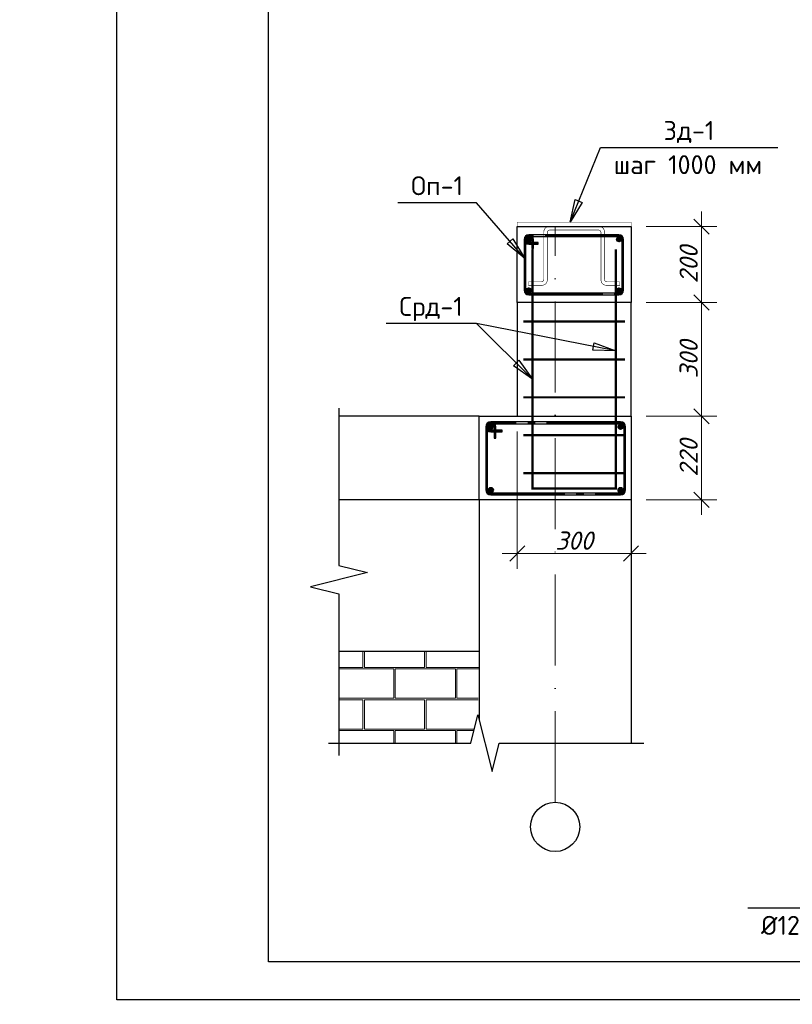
# Model space of a CAD drawing. Header units: millimetres. Extents: x 363306 to 7757304, y 1022887 to 1207196.
# Tile 291 of 656: x 1324425 to 1334611, y 1058919 to 1071896. Entities that reach past the tile are written whole.
import ezdxf

# ---------------------------------------------------------------- set-up
doc = ezdxf.new("R2010")
doc.units = ezdxf.units.MM
doc.linetypes.add('ACAD_ISO10W100', pattern=[18, 12, -3, 0, -3])
doc.linetypes.add('AM_DIN_G_W050', pattern=[13.75, 9.75, -1.5, 1, -1.5])
for name, color, linetype, lineweight in [('.', 7, 'Continuous', 15), ('_Армирования', 172, 'Continuous', 30), ('PLAN', 250, 'Continuous', 25)]:
    doc.layers.add(name, color=color, linetype=linetype, lineweight=lineweight)
for name, color, linetype in [('0 @ 100', 7, 'Continuous'), ('108', 7, 'Continuous'), ('_ось', 130, 'Continuous'), ('O3SAD', 1, 'Continuous')]:
    doc.layers.add(name, color=color, linetype=linetype)
doc.styles.add('Arial', font='arial.ttf')
doc.styles.add('iso', font='isocpeur.TTF')
doc.styles.get("Standard").update_dxf_attribs({"font": 'isocpeui.ttf'})
doc.styles.add('WMF-Times New Roman0', font='times.ttf')
doc.styles.add('ГОСТ 2.304', font='isocpeui.ttf')
doc.dimstyles.new('Санжар', dxfattribs={"dimtxt": 240, "dimasz": 200, "dimexe": 200, "dimexo": 200, "dimgap": 50, "dimtad": 1, "dimdec": 0, "dimtxsty": 'Standard', "dimblk": 'OBLIQUE', "dimcen": 2.5, "dimdle": 200, "dimclrd": 152, "dimclre": 152, "dimclrt": 152, "dimadec": 0, "dimazin": 0, "dimtfac": 1, "dimtdec": 0, "dimtmove": 0, "dimatfit": 3, "dimldrblk": 'OBLIQUE', "dimfxl": 0, "dimlwd": 0, "dimlwe": 0, "dimarcsym": 0})
pattern_1 = [(45, (286346.05, -713140.8396), (-5.390398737, 5.390398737), [])]

# ---------------------------------------------------------------- blocks, each defined once
blk = doc.blocks.new('ШТ')
at = {"insert": (193141, 709234, 0), "char_height": 240, "width": 5957.74, "attachment_point": 1, "style": 'WMF-Times New Roman0'}
blk.add_mtext('\\pi563.17678,t3443.17678;{\\fTimes New Roman|b1|i0|c204|p18;\\C1;"PARVIZ  PROEKT  SERVIS"\\P\\pi2460.72013,tz;\\C0;MCHJ\\P\\pi1851.00915;Samarqand sh.\\C256; }', dxfattribs=at)
blk = doc.blocks.new('_Oblique')
at = {"color": 0, "linetype": 'ByBlock', "lineweight": -2}
blk.add_line((-0.5, -0.5), (0.5, 0.5), dxfattribs=at)
blk = doc.blocks.new('*D1235')
at = {"lineweight": 0, "transparency": 16777216}
for p, q in [((1333414, 1065369), (1333414, 1066869)), ((1332685, 1066669), (1333614, 1066669)), ((1332685, 1065569), (1333614, 1065569))]:
    blk.add_line(p, q, dxfattribs=at)
at = {"layer": 'Defpoints', "color": 0, "lineweight": 25, "transparency": 16777216}
for p in [(1332485, 1066669), (1333414, 1066669), (1332485, 1065569)]:
    blk.add_point(p, dxfattribs=at)
at = {"lineweight": 0, "transparency": 16777216, "xscale": 200, "yscale": 200, "zscale": 200}
for p, rotation in [((1333414, 1066669), 90), ((1333414, 1065569), 270)]:
    blk.add_blockref('_Oblique', p, dxfattribs=dict(at, rotation=rotation))
at = {"lineweight": 30, "transparency": 16777216, "insert": (1333244, 1066119), "char_height": 240, "attachment_point": 5, "rotation": 90, "bg_fill": 3, "box_fill_scale": 1.1, "bg_fill_color": 256, "bg_fill_true_color": 13158600, "bg_fill_transparency": 0}
blk.add_mtext('220', dxfattribs=at)
blk = doc.blocks.new('*D1236')
at = {"lineweight": 0, "transparency": 16777216}
for p, q in [((1333414, 1066469), (1333414, 1068369)), ((1332685, 1068169), (1333614, 1068169)), ((1332685, 1066669), (1333614, 1066669))]:
    blk.add_line(p, q, dxfattribs=at)
at = {"layer": 'Defpoints', "color": 0, "lineweight": 25, "transparency": 16777216}
for p in [(1332485, 1068169), (1333414, 1068169), (1332485, 1066669)]:
    blk.add_point(p, dxfattribs=at)
at = {"lineweight": 0, "transparency": 16777216, "xscale": 200, "yscale": 200, "zscale": 200}
for p, rotation in [((1333414, 1068169), 90), ((1333414, 1066669), 270)]:
    blk.add_blockref('_Oblique', p, dxfattribs=dict(at, rotation=rotation))
at = {"lineweight": 30, "transparency": 16777216, "insert": (1333244, 1067419), "char_height": 240, "attachment_point": 5, "rotation": 90, "bg_fill": 3, "box_fill_scale": 1.1, "bg_fill_color": 256, "bg_fill_true_color": 13158600, "bg_fill_transparency": 0}
blk.add_mtext('300', dxfattribs=at)
blk = doc.blocks.new('*D1237')
at = {"lineweight": 0, "transparency": 16777216}
for p, q in [((1333414, 1067969), (1333414, 1069369)), ((1332685, 1069169), (1333614, 1069169)), ((1332685, 1068169), (1333614, 1068169))]:
    blk.add_line(p, q, dxfattribs=at)
at = {"layer": 'Defpoints', "color": 0, "lineweight": 25, "transparency": 16777216}
for p in [(1332485, 1069169), (1333414, 1069169), (1332485, 1068169)]:
    blk.add_point(p, dxfattribs=at)
at = {"lineweight": 0, "transparency": 16777216, "xscale": 200, "yscale": 200, "zscale": 200}
for p, rotation in [((1333414, 1069169), 90), ((1333414, 1068169), 270)]:
    blk.add_blockref('_Oblique', p, dxfattribs=dict(at, rotation=rotation))
at = {"lineweight": 30, "transparency": 16777216, "insert": (1333244, 1068669), "char_height": 240, "attachment_point": 5, "rotation": 90, "bg_fill": 3, "box_fill_scale": 1.1, "bg_fill_color": 256, "bg_fill_true_color": 13158600, "bg_fill_transparency": 0}
blk.add_mtext('200', dxfattribs=at)
blk = doc.blocks.new('*D1188')
at = {"lineweight": 0, "transparency": 16777216}
for p, q in [((1330985, 1066469), (1330985, 1064661)), ((1332485, 1066469), (1332485, 1064661)), ((1330785, 1064861), (1332685, 1064861))]:
    blk.add_line(p, q, dxfattribs=at)
at = {"layer": 'Defpoints', "color": 0, "lineweight": 25, "transparency": 16777216}
for p in [(1330985, 1066669), (1332485, 1066669), (1332485, 1064861)]:
    blk.add_point(p, dxfattribs=at)
at = {"lineweight": 0, "transparency": 16777216, "xscale": 200, "yscale": 200, "zscale": 200, "rotation": 180}
blk.add_blockref('_Oblique', (1330985, 1064861), dxfattribs=at)
at = {"lineweight": 0, "transparency": 16777216, "xscale": 200, "yscale": 200, "zscale": 200}
blk.add_blockref('_Oblique', (1332485, 1064861), dxfattribs=at)
at = {"lineweight": 30, "transparency": 16777216, "insert": (1331735, 1065031), "char_height": 240, "attachment_point": 5, "bg_fill": 3, "box_fill_scale": 1.1, "bg_fill_color": 256, "bg_fill_true_color": 13158600, "bg_fill_transparency": 0}
blk.add_mtext('300', dxfattribs=at)

msp = doc.modelspace()

# ---------------------------------------------------------------- hatches: boundary and pattern name
at = {"layer": '.', "lineweight": 0, "true_color": 0xcd6928, "transparency": 33554687}
h = msp.add_hatch(dxfattribs=at)
h.set_pattern_fill('AR-B816C', color=32, scale=2)
h.set_pattern_definition([(0, (301183.93, -724007.7), (406.4, 406.4), [793.75, -19.05]), (0, (300777.53, -723988.67), (406.4, 406.4), [793.75, -19.05]), (90, (301183.93, -724007.7), (-406.4, 406.4), [-425.45, 387.35]), (90, (301164.88, -724007.7), (-406.4, 406.4), [-425.45, 387.35])])
h.paths.add_polyline_path([(1328634.245, 1063568.897), (1328634.245, 1062361.302), (1329795.803, 1062361.302), (1329928.26, 1062361.302), (1330077.053, 1062361.302), (1330371.992, 1062361.302), (1330465.742, 1062736.302), (1330484.74, 1063568.897)])
at = {"lineweight": 20, "ltscale": 100}
h = msp.add_hatch(dxfattribs=at)
h.set_pattern_fill('ANSI31', color=1, scale=2.401, style=0)
h.set_pattern_definition(pattern_1)
h.paths.add_polyline_path([(1331105.36, 1069000.755, 1), (1331167.949, 1069000.755, 1)])
h = msp.add_hatch(dxfattribs=at)
h.set_pattern_fill('ANSI31', color=1, scale=2.401, style=0)
h.set_pattern_definition(pattern_1)
h.paths.add_polyline_path([(1332294.494, 1069000.755, 1), (1332357.083, 1069000.755, 1)])
h = msp.add_hatch(dxfattribs=at)
h.set_pattern_fill('ANSI31', color=1, scale=2.401, style=0)
h.set_pattern_definition(pattern_1)
h.paths.add_polyline_path([(1331105.36, 1068329.962, 1), (1331167.949, 1068329.962, 1)])
h = msp.add_hatch(dxfattribs=at)
h.set_pattern_fill('ANSI31', color=1, scale=2.401, style=0)
h.set_pattern_definition(pattern_1)
h.paths.add_polyline_path([(1332294.494, 1068329.962, 1), (1332357.083, 1068329.962, 1)])
at = {"lineweight": 20, "ltscale": 100, "true_color": 0x636466}
h = msp.add_hatch(dxfattribs=at)
h.set_pattern_fill('ANSI31', color=251, scale=2.394998, style=0)
h.set_pattern_definition([(45, (-12853274.176, -6480742.895), (-5.37692274, 5.37692274), [])])
h.paths.add_polyline_path([(1330602.909, 1066530.186, 1), (1330669.968, 1066530.186, 1)])
h = msp.add_hatch(dxfattribs=at)
h.set_pattern_fill('ANSI31', color=251, scale=2.394998, style=0)
h.set_pattern_definition([(45, (-12851563.464, -6480742.895), (-5.37692274, 5.37692274), [])])
h.paths.add_polyline_path([(1332313.621, 1066530.186, 1), (1332380.681, 1066530.186, 1)])
h = msp.add_hatch(dxfattribs=at)
h.set_pattern_fill('ANSI31', color=251, scale=2.394998, style=0)
h.set_pattern_definition([(45, (-12853274.176, -6481573.812), (-5.37692274, 5.37692274), [])])
h.paths.add_polyline_path([(1330602.909, 1065699.269, 1), (1330669.968, 1065699.269, 1)])
h = msp.add_hatch(dxfattribs=at)
h.set_pattern_fill('ANSI31', color=251, scale=2.394998, style=0)
h.set_pattern_definition([(45, (-12851563.464, -6481573.812), (-5.37692274, 5.37692274), [])])
h.paths.add_polyline_path([(1332313.621, 1065699.269, 1), (1332380.681, 1065699.269, 1)])

# ---------------------------------------------------------------- linework, layer by layer
at = {"lineweight": 25, "ltscale": 100}
for p, q in [((1331681.51, 1069228.897), (1331748.582, 1069526.049)), ((1331841.671, 1069488.023), (1331681.51, 1069228.897)), ((1331748.582, 1069526.049), (1331841.671, 1069488.023)), ((1330850.964, 1068943.721), (1330926.74, 1069009.823)), ((1331086.359, 1068750.363), (1330850.964, 1068943.721)), ((1330926.74, 1069009.823), (1331086.359, 1068750.363)), ((1331980.238, 1067538.75), (1331999.678, 1067637.409)), ((1331999.678, 1067637.409), (1332284.74, 1067529.993)), ((1332284.74, 1067529.993), (1331980.238, 1067538.75)), ((1330936.154, 1067335.498), (1331007.023, 1067406.836)), ((1331007.023, 1067406.836), (1331184.74, 1067159.42)), ((1331184.74, 1067159.42), (1330936.154, 1067335.498))]:
    msp.add_line(p, q, dxfattribs=at)
at = {"color": 1, "linetype": 'ACAD_ISO10W100', "lineweight": 9, "ltscale": 100}
msp.add_line((1331484.74, 1061582.707), (1331484.74, 1069168.897), dxfattribs=at)
at = {"color": 18, "lineweight": 30, "true_color": 0x000000}
for p, q in [((1330984.74, 1068168.897), (1330984.74, 1066668.897)), ((1332484.74, 1066668.897), (1332484.74, 1068168.897)), ((1330484.74, 1066668.897), (1328634.245, 1066668.897)), ((1330484.74, 1065568.897), (1328634.245, 1065568.897)), ((1330484.74, 1065568.897), (1330484.74, 1062660.313)), ((1332484.74, 1065568.897), (1332484.74, 1062361.302)), ((1330484.74, 1063568.897), (1328634.245, 1063568.897))]:
    msp.add_line(p, q, dxfattribs=at)
at = {"lineweight": 30}
msp.add_lwpolyline([(1327706.348, 1088178.072), (1367206.348, 1088178.072), (1367206.348, 1059478.072), (1327706.348, 1059478.072)], close=True, dxfattribs=at)
at = {"lineweight": 25, "ltscale": 100}
for points in [[(1331681.51, 1069228.897), (1332082.601, 1070210.79)], [(1332082.601, 1070210.79), (1334418.585, 1070210.79)], [(1330447.236, 1069483.01), (1329411.062, 1069483.01)], [(1331086.359, 1068750.363), (1330447.236, 1069483.01)], [(1330447.236, 1067892.066), (1329255.57, 1067892.066)], [(1332284.74, 1067529.993), (1330447.236, 1067892.066)], [(1331184.74, 1067159.42), (1330447.236, 1067892.066)]]:
    msp.add_lwpolyline(points, dxfattribs=at)
at = {"color": 18, "lineweight": 30, "true_color": 0x000000}
for points in [[(1330984.74, 1069168.897), (1332484.74, 1069168.897), (1332484.74, 1068168.897), (1330984.74, 1068168.897)], [(1330484.74, 1066668.897), (1332484.74, 1066668.897), (1332484.74, 1065568.897), (1330484.74, 1065568.897)]]:
    msp.add_lwpolyline(points, close=True, dxfattribs=at)
at = {"color": 219, "lineweight": 0, "true_color": 0x642165, "const_width": 30}
msp.add_lwpolyline([(1331184.74, 1068868.897), (1331184.74, 1065718.897), (1332284.74, 1065718.897), (1332284.74, 1068868.897)], dxfattribs=at)
at = {"color": 116, "lineweight": 0, "true_color": 0x136734, "const_width": 30, "elevation": 30}
for points in [[(1331064.74, 1067918.897), (1332404.74, 1067918.897)], [(1331064.74, 1067418.897), (1332404.74, 1067418.897)], [(1331064.74, 1066918.897), (1332404.74, 1066918.897)], [(1331064.74, 1066418.897), (1332404.74, 1066418.897)], [(1331064.74, 1065918.897), (1332404.74, 1065918.897)]]:
    msp.add_lwpolyline(points, dxfattribs=at)
at = {"linetype": 'Continuous', "ltscale": 75}
for points in [[(1328634.245, 1066777.24), (1328634.245, 1064702.6)], [(1328634.245, 1064702.6), (1329009.245, 1064608.85)], [(1329009.245, 1064608.85), (1328259.245, 1064421.35)], [(1328259.245, 1064421.35), (1328634.245, 1064327.6)], [(1328634.245, 1064327.6), (1328634.245, 1062200.592)], [(1330371.992, 1062361.302), (1330465.742, 1062736.302)], [(1330465.742, 1062736.302), (1330653.242, 1061986.302)], [(1328497.665, 1062361.302), (1330371.992, 1062361.302)], [(1330653.242, 1061986.302), (1330746.992, 1062361.302)], [(1330746.992, 1062361.302), (1332653.777, 1062361.302)]]:
    msp.add_lwpolyline(points, dxfattribs=at)
at = {"layer": '108', "color": 5, "lineweight": 0, "const_width": 7.5}
msp.add_lwpolyline([(1332336.615, 1068441.397), (1332336.615, 1068396.397), (1332156.615, 1068396.397, -0.414213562), (1332089.115, 1068463.897), (1332089.115, 1069087.897, 0.414213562), (1332053.115, 1069123.897), (1331416.365, 1069123.897, 0.414213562), (1331380.365, 1069087.897), (1331380.365, 1068463.897, -0.414213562), (1331312.865, 1068396.397), (1331132.865, 1068396.397), (1331132.865, 1068441.397), (1331299.365, 1068441.397, 0.414213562), (1331335.365, 1068477.397), (1331335.365, 1069101.397, -0.414213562), (1331402.865, 1069168.897), (1332066.615, 1069168.897, -0.414213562), (1332134.115, 1069101.397), (1332134.115, 1068477.397, 0.414213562), (1332170.115, 1068441.397), (1332336.615, 1068441.397), (1332336.615, 1068441.397)], format="xyb", dxfattribs=at)
at = {"layer": '108', "lineweight": 25, "ltscale": 100}
msp.add_lwpolyline([(1335712.811, 1060184.822), (1334023.796, 1060184.822)], dxfattribs=at)
at = {"layer": '_Армирования', "color": 244, "ltscale": 100, "true_color": 0x991b1e}
msp.add_lwpolyline([(1331258.838, 1068961.637), (1331136.654, 1068961.637, -1), (1331136.654, 1069039.873), (1332325.788, 1069039.873, -0.414213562), (1332364.907, 1069000.755), (1332364.907, 1068329.962, -0.414213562), (1332325.788, 1068290.844), (1331136.654, 1068290.844, -0.414213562), (1331097.536, 1068329.962), (1331097.536, 1069000.755, -1.000009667), (1331175.773, 1069000.754), (1331175.773, 1068882.729), (1331198.126, 1068882.729), (1331198.126, 1069000.755, 1), (1331075.183, 1069000.755), (1331075.183, 1068329.962, 0.414213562), (1331136.654, 1068268.49), (1332325.788, 1068268.49, 0.414213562), (1332387.26, 1068329.962), (1332387.26, 1069000.755, 0.414213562), (1332325.788, 1069062.227), (1331136.654, 1069062.226, 1), (1331136.654, 1068939.283), (1331258.838, 1068939.283)], format="xyb", close=True, dxfattribs=at)
at = {"layer": '_Армирования', "color": 251, "ltscale": 100, "true_color": 0x636466}
for points in [[(1331136.787, 1069049.932), (1331136.654, 1069049.932)], [(1330636.58, 1066582.876), (1330636.438, 1066582.876)]]:
    msp.add_lwpolyline(points, dxfattribs=at)
msp.add_lwpolyline([(1330786.126, 1066488.274), (1330636.438, 1066488.274, -1), (1330636.438, 1066572.098), (1332347.151, 1066572.099, -0.414213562), (1332389.063, 1066530.186), (1332389.063, 1065699.269, -0.414213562), (1332347.151, 1065657.356), (1330636.438, 1065657.356, -0.414213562), (1330594.526, 1065699.269), (1330594.526, 1066530.186, -1.000009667), (1330678.351, 1066530.184), (1330678.351, 1066380.499), (1330702.301, 1066380.499), (1330702.301, 1066530.186, 1), (1330570.576, 1066530.186), (1330570.576, 1065699.269, 0.414213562), (1330636.438, 1065633.406), (1332347.151, 1065633.406, 0.414213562), (1332413.013, 1065699.269), (1332413.013, 1066530.186, 0.414213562), (1332347.151, 1066596.049), (1330636.438, 1066596.048, 1), (1330636.438, 1066464.324), (1330786.126, 1066464.324)], format="xyb", close=True, dxfattribs=at)
at = {"layer": '_Армирования', "color": 1, "ltscale": 100}
for centre in [(1331136.654, 1069000.755), (1332325.788, 1069000.755), (1331136.654, 1068329.962), (1332325.788, 1068329.962)]:
    msp.add_circle(centre, 31.295, dxfattribs=at)
at = {"layer": '_Армирования', "color": 251, "ltscale": 100, "true_color": 0x636466}
for centre in [(1330636.438, 1066530.186), (1332347.151, 1066530.186), (1330636.438, 1065699.269), (1332347.151, 1065699.269)]:
    msp.add_circle(centre, 33.53, dxfattribs=at)
at = {"layer": '_ось', "color": 251, "linetype": 'AM_DIN_G_W050', "ltscale": 100, "true_color": 0x636466}
for points in [[(1331186.949, 1068882.729), (1331186.949, 1069000.755, 1), (1331086.359, 1069000.755), (1331086.359, 1068329.962, 0.414213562), (1331136.654, 1068279.667), (1332325.788, 1068279.667, 0.414213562), (1332376.083, 1068329.962), (1332376.083, 1069000.755, 0.414213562), (1332325.788, 1069051.05), (1331136.654, 1069051.05, 1), (1331136.654, 1068950.46), (1331258.838, 1068950.46)], [(1330690.326, 1066380.499), (1330690.326, 1066530.186, 1), (1330582.551, 1066530.186), (1330582.551, 1065699.269, 0.414213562), (1330636.438, 1065645.381), (1332347.151, 1065645.381, 0.414213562), (1332401.038, 1065699.269), (1332401.038, 1066530.186, 0.414213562), (1332347.151, 1066584.074), (1330636.438, 1066584.074, 1), (1330636.438, 1066476.299), (1330786.126, 1066476.299)]]:
    msp.add_lwpolyline(points, format="xyb", dxfattribs=at)
at = {"layer": 'O3SAD', "color": 1}
msp.add_lwpolyline([(1325706.348, 1088678.072), (1367706.348, 1088678.072), (1367706.348, 1058978.072), (1325706.348, 1058978.072)], close=True, dxfattribs=at)
at = {"layer": 'PLAN', "color": 158, "lineweight": 30}
msp.add_circle((1331484.74, 1061257.821), 324.885, dxfattribs=at)

# ---------------------------------------------------------------- block references
at = {"color": 1, "lineweight": 30}
for p in [(583572.74, 351529.892, 0), (628572.74, 351529.892, 0), (673572.74, 351529.892, 0), (718572.74, 351529.892, 0), (763572.74, 351529.892, 0), (808572.74, 351529.892, 0), (853572.74, 351529.892, 0), (898572.74, 351529.892, 0), (943572.74, 351529.892, 0), (988572.74, 351529.892, 0), (1033572.74, 351529.892, 0), (1078572.74, 351529.892, 0), (1123572.74, 351529.892, 0)]:
    msp.add_blockref('ШТ', p, dxfattribs=at)

# ---------------------------------------------------------------- texts
at = {"lineweight": 25, "ltscale": 100, "char_height": 250, "attachment_point": 1}
for s, insert, width in [('\\fISOCPEUR|b0|i0|c0|p34;\\W1.0000000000;\\T1.0000000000;\\o\\lЗд-1', (1332913.945, 1070560.79), 762.5), ('\\fISOCPEUR|b0|i0|c0|p34;\\W1.0000000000;\\T1.0000000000;\\o\\lшаг 1000 мм', (1332257.601, 1070110.79), 2050), ('\\fISOCPEUR|b0|i0|c0|p34;\\W1.0000000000;\\T1.0000000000;\\o\\lОп-1', (1329586.062, 1069833.01), 775), ('\\fISOCPEUR|b0|i0|c0|p34;\\W1.0000000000;\\T1.0000000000;\\o\\lСрд-1', (1329430.57, 1068242.066), 949.24242)]:
    msp.add_mtext(s, dxfattribs=dict(at, insert=insert, width=width))
at = {"lineweight": 9, "char_height": 300, "width": 5098.88054, "attachment_point": 1, "style": 'iso'}
for insert in [(1225906.271, 1069347.902), (1135366.415, 1069084.434), (1270366.415, 1069084.434)]:
    msp.add_mtext('\\pi342.876;{\\LГоризонтальная} \\P\\pi840.831;сетка ГС-2', dxfattribs=dict(at, insert=insert))
at = {"color": 0, "lineweight": -2, "ltscale": 5, "char_height": 300, "attachment_point": 1, "style": 'iso'}
for s, insert, width in [('\\pi7162.827;{\\fISOCPEUR|b0|i1|c204|p34;Примечание:\\P\\pi0;1. \\C256;Данный лист читать совместно с листами\\C0; КP-21-34\\P2. Горизонтальные сетки СГ-1, СГ-2, СГ-3  устраиваются по длине в стенах и в перегородках, через каждый 600 мм расстояние по высоте.\\P\\C256;3. Стены  выполнить из газоблока изготавливается автоклавным методом D600/ Кладку выполнить с применением однорядной перевязки\\P5.Контроль качества материалов и работ выполнять согласно указаниям КМК 2.01.03-96, КМК 3.03.01-98 и ППР.\\P6. Все внутренние дверные отверстие монтажировать на отм. +2,100.\\P7. Проч-ность клеевого состава или раствора должна обеспечить величину\\Pнормального сцепления не менее 1,2 кгс/см².}', (1058315.855, 1065292.541, 0), 19769.395), ('\\pi7162.827;{\\fISOCPEUR|b0|i1|c204|p34;Примечание:\\P\\pi0;1. \\C256;Данный лист читать совместно с листами\\C0; КP- \\P2. Горизонтальные сетки СГ-1, СГ-2, СГ-3  устраиваются по длине в стенах и в перегородках, через каждый 600 мм расстояние по высоте.\\P\\C256;3. Стены  выполнить из газоблока изготавливается автоклавным методом D600/\\PКладку выполнить с применением однорядной перевязки\\P5.Контроль качества материалов и работ выполнять согласно указаниям КМК 2.01.03-19, \\PКМК 3.03.01-98 и ППР.\\P6. Все внутренние дверные отверстие монтажировать на отм. +2,100.\\P7. Прочность клеевого состава или раствора должна обеспечить величину нормального сцепления не менее 1,2 кгс/см².}', (1103238.903, 1065075.451, 0), 19984.83788), ('\\pi7162.827;{\\fISOCPEUR|b0|i1|c204|p34;Примечание:\\P\\pi0;1. \\C256;Данный лист читать совместно с листами\\C0; КP- \\P2. Горизонтальные сетки СГ-1, СГ-2, СГ-3  устраиваются по длине в стенах и в перегородках, через каждый 600 мм расстояние по высоте.\\P\\C256;3. Стены  выполнить из газоблока изготавливается автоклавным методом D600/\\PКладку выполнить с применением однорядной перевязки\\P5.Контроль качества материалов и работ выполнять согласно указаниям КМК 2.01.03-19, \\PКМК 3.03.01-98 и ППР.\\P6. Все внутренние дверные отверстие монтажировать на отм. +2,100.\\P7. Прочность клеевого состава или раствора должна обеспечить величину нормального сцепления не менее 1,2 кгс/см².}', (1238238.903, 1065075.451, 0), 19984.83788), ('\\pi7162.827;{\\fISOCPEUR|b0|i1|c204|p34;Примечание:\\P\\pi0;1. \\C256;Данный лист читать совместно с листами\\C0; КP- \\P2. Горизонтальные сетки СГ-1, СГ-2, СГ-3  устраиваются по длине в стенах и в перегородках, через каждый 600 мм расстояние по высоте.\\P\\C256;3. Стены  выполнить из газоблока изготавливается автоклавным методом D600/\\PКладку выполнить с применением однорядной перевязки\\P5.Контроль качества материалов и работ выполнять согласно указаниям КМК 2.01.03-19, \\PКМК 3.03.01-98 и ППР.\\P6. Все внутренние дверные отверстие монтажировать на отм. +2,100.\\P7. Прочность клеевого состава или раствора должна обеспечить величину нормального сцепления не менее 1,2 кгс/см².}', (1283240.914, 1065062.069, 0), 19984.83788), ('\\pi7162.827;{\\fISOCPEUR|b0|i1|c204|p34;Примечание:\\P\\pi0;1. \\C256;Данный лист читать совместно с листами\\C0; КP-21-34\\P2. Горизонтальные сетки СГ-1, СГ-2, СГ-3  устраиваются по длине в стенах и в перегородках, через каждый 600 мм расстояние по высоте.\\P\\C256;3. Стены  выполнить из газоблока изготавливается автоклавным методом D600/ Кладку выполнить с применением однорядной перевязки\\P5.Контроль качества материалов и работ выполнять согласно указаниям КМК 2.01.03-96, КМК 3.03.01-98 и ППР.\\P6. Все внутренние дверные отверстие монтажировать на отм. +2,100.\\P7. Проч-ность клеевого состава или раствора должна обеспечить величину\\Pнормального сцепления не менее 1,2 кгс/см².}', (923057.414, 1064990.331), 20475.63473), ('\\pi7162.827;{\\fISOCPEUR|b0|i1|c204|p34;Примечание:\\P\\pi0;1. \\C256;Данный лист читать совместно с листами\\C0; КP-21-34\\P2. Горизонтальные сетки СГ-1, СГ-2, СГ-3  устраиваются по длине в стенах и в перегородках, через каждый 600 мм расстояние по высоте.\\P\\C256;3. Стены  выполнить из газоблока изготавливается автоклавным методом D600/ Кладку выполнить с применением однорядной перевязки\\P5.Контроль качества материалов и работ выполнять согласно указаниям КМК 2.01.03-96, КМК 3.03.01-98 и ППР.\\P6. Все внутренние дверные отверстие монтажировать на отм. +2,100.\\P7. Проч-ность клеевого состава или раствора должна обеспечить величину\\Pнормального сцепления не менее 1,2 кгс/см².}', (968057.414, 1064990.331), 20475.63473), ('\\pi7162.827;{\\fISOCPEUR|b0|i1|c204|p34;Примечание:\\P\\pi0;1. \\C256;Данный лист читать совместно с листами\\C0; КP-21-34\\P2. Горизонтальные сетки СГ-1, СГ-2, СГ-3  устраиваются по длине в стенах и в перегородках, через каждый 600 мм расстояние по высоте.\\P\\C256;3. Стены  выполнить из газоблока изготавливается автоклавным методом D600/ Кладку выполнить с применением однорядной перевязки\\P5.Контроль качества материалов и работ выполнять согласно указаниям КМК 2.01.03-96, КМК 3.03.01-98 и ППР.\\P6. Все внутренние дверные отверстие монтажировать на отм. +2,100.\\P7. Проч-ность клеевого состава или раствора должна обеспечить величину\\Pнормального сцепления не менее 1,2 кгс/см².}', (1013057.414, 1064990.331), 20475.63473)]:
    msp.add_mtext(s, dxfattribs=dict(at, insert=insert, width=width))
at = {"color": 116, "lineweight": 0, "true_color": 0x136734, "insert": (905704.264, 1060589.705), "char_height": 250, "width": 6149.90782, "attachment_point": 1, "style": 'Arial'}
msp.add_mtext('\\pi259.32891;{\\fISOCPEUR|b0|i1|c204|p34;\\C256;\\c0;План ленточного фундамента для \\P\\pi2084.23421;перегородки }', dxfattribs=at)
at = {"layer": '0 @ 100', "color": 7, "insert": (761996.908, 1075986.433), "char_height": 318.940213, "width": 19697.5359, "attachment_point": 4, "style": 'ГОСТ 2.304'}
msp.add_mtext('\\pi5457.36288;{\\fISOCPEUR|b1|i1|c204|p34;Характеристика участка строительства:\\P\\pi0;\\P}Расчетная зимняя температура воздух 15 °С.\\PСкоростной напор ветра   - 38кг/м2.\\PВес снегового покрова    - 50кг/м2.\\PКлассификация зданий по функциональной пожарной опасности - Ф 4.1 \\PКоэффициент надежности по назначению - 0.95\\P\\P^IПроектом разработано подъёмник для мало мобильных граждан населения грузоподъемностью 250 кг. скоростью 0,25 см/с. Двери шахт подъёмника противопожарные с пределом огнестойкости El 30. Подъёмники оборудованы кабинами габаритами 1500х1500 мм, ширина дверей кабины обеспечивает проезд инвалидной коляски. Для экстренных случаев подъёмник оснащен дополнительным аккумулятором и механическим спуском для безопасного спуска пассажира в нулевую отметку. Так же в дверях подъёмника установлены замки датчики которые открываются с ключевыми картами, чтобы открыть двери подъёмника.\\P^IС внешней и внутренней стороны наружных стен предусмотрено обшивка из аквапанелей толщиной 12,5мм с утеплением из минераловатной ваты на кварцевой основе, А =0,040 Вт/мС, толщиной 100мм. (по теплотехническому расчету). Наружная отделка из органическое стекло.\\P^IПодрядчик обязан предоставить заказчику сертификаты соответствия и пожарной безопасности на фасадную систему и все применяемые в данной системе материалы и изделия.\\PКонструкции, изделия и материалы применены по действующим стандартам, ТУ, сертификатам. На путях эвакуации используются отделочные материалы, соответствующие требованиям п. 5.25 ШНК 2.01.02-04.\\PОтделка стен с внутренней стороны окраска водоэмульсионными красками светлых тонов. Во внутренней и наружной отделке использованы современные отделочные материалы используемые на территории Республики Узбекистан.\\P^IКрыша - скатная из металлических профилированных листов с полимерными покрытиями с обеих сторон толщ.0,55мм по металлическим конструкциям.\\P^IПо периметру наружных стен устраивается бетонная отмостка. Бетон кл.В 7,5 шириной 1000 мм, толщиной 50 мм по гравийному основанию толщиной 100 мм -150 мм.\\P^IВсе строительно-монтажные работы вести согласно указаний соответствующих строительных норм и проекта производства работ (П.П.Р.) на основании ШНК 3.01.01 - 03 и КМК 3.01.02 - 00.', dxfattribs=at)
at = {"layer": '108', "lineweight": 25, "ltscale": 100, "insert": (1334198.796, 1060084.822), "char_height": 250, "width": 1425, "attachment_point": 1}
msp.add_mtext('\\fISOCPEUR|b0|i0|c0|p34;\\W1.0000000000;\\T1.0000000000;\\o\\lØ12А400', dxfattribs=at)

# ---------------------------------------------------------------- next in the draw order: dimensions: what is measured, and where the dimension line sits
at = {"color": 18, "lineweight": 30, "true_color": 0x000000}
dim = msp.add_linear_dim(base=(1333413.841, 1066668.897), p1=(1332484.74, 1065568.897), p2=(1332484.74, 1066668.897), angle=90, dimstyle='Санжар', override={"dimlfac": 0.2, "dimclrd": 256, "dimclre": 256, "dimclrt": 256, "dimfxl": 0.18, "dimtfill": 1, "dimarcsym": 2}, dxfattribs=at)
dim.commit()
dim.dimension.update_dxf_attribs({"geometry": '*D1235', "text_midpoint": (1333243.841, 1066118.897)})

# ---------------------------------------------------------------- next in the draw order: dimensions: what is measured, and where the dimension line sits
dim = msp.add_linear_dim(base=(1333413.841, 1068168.897), p1=(1332484.74, 1066668.897), p2=(1332484.74, 1068168.897), angle=90, dimstyle='Санжар', override={"dimlfac": 0.2, "dimclrd": 256, "dimclre": 256, "dimclrt": 256, "dimfxl": 0.18, "dimtfill": 1, "dimarcsym": 2}, dxfattribs=at)
dim.commit()
dim.dimension.update_dxf_attribs({"geometry": '*D1236', "text_midpoint": (1333243.841, 1067418.897)})

# ---------------------------------------------------------------- next in the draw order: dimensions: what is measured, and where the dimension line sits
dim = msp.add_linear_dim(base=(1333413.841, 1069168.897), p1=(1332484.74, 1068168.897), p2=(1332484.74, 1069168.897), angle=90, dimstyle='Санжар', override={"dimlfac": 0.2, "dimclrd": 256, "dimclre": 256, "dimclrt": 256, "dimfxl": 0.18, "dimtfill": 1, "dimarcsym": 2}, dxfattribs=at)
dim.commit()
dim.dimension.update_dxf_attribs({"geometry": '*D1237', "text_midpoint": (1333243.841, 1068668.897)})
dim = msp.add_linear_dim(base=(1332484.74, 1064860.834), p1=(1330984.74, 1066668.897), p2=(1332484.74, 1066668.897), dimstyle='Санжар', override={"dimlfac": 0.2, "dimclrd": 256, "dimclre": 256, "dimclrt": 256, "dimfxl": 0.18, "dimtfill": 1, "dimarcsym": 2}, dxfattribs=at)
dim.commit()
dim.dimension.update_dxf_attribs({"geometry": '*D1188', "text_midpoint": (1331734.74, 1065030.834)})

# ---------------------------------------------------------------- next in the draw order: linework, layer by layer
at = {"layer": '108', "color": 5, "lineweight": 0, "const_width": 3.75}
msp.add_lwpolyline([(1330984.74, 1069228.897), (1332484.74, 1069228.897), (1332484.74, 1069168.897), (1330984.74, 1069168.897)], close=True, dxfattribs=at)

doc.saveas('drawing.dxf')
